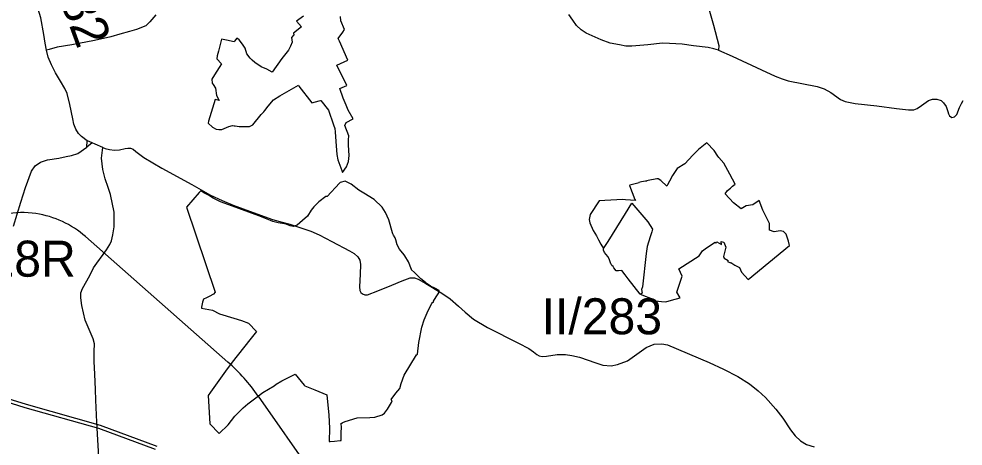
# Model space of a CAD drawing. Extents: x -789162 to -606354, y -1062736 to -945481.
# Drawn here: x -677802 to -673868, y -997921 to -996142 of the extents above; entities that cross this region are included whole.
import ezdxf

# ---------------------------------------------------------------- set-up
doc = ezdxf.new("R2010")
doc.units = 0
for name, color, linetype in [('_SIRSI VZTAHY_ELEKTRICKE VEDENI VN 110 kV S', 7, 'Continuous'), ('_SIRSI VZTAHY_OP vodnich zdroju II stupne', 7, 'Continuous'), ('_SIRSI VZTAHY_SILNICE I a II TRIDY_NAVRH POPIS', 7, 'Continuous'), ('_SIRSI VZTAHY_SILNICE I a II TRIDY_STAV POPIS', 7, 'Continuous'), ('_SIRSI VZTAHY_SILNICE II TRIDY_REZERVA', 7, 'Continuous'), ('_SIRSI VZTAHY_SILNICE II TRIDY_STAV', 7, 'Continuous'), ('_SIRSI VZTAHY_SILNICE III TRIDY_STAV', 7, 'Continuous')]:
    doc.layers.add(name, color=color, linetype=linetype)

msp = doc.modelspace()

# ---------------------------------------------------------------- linework, layer by layer
at = {"layer": '_SIRSI VZTAHY_ELEKTRICKE VEDENI VN 110 kV S'}
for points in [[(-677232.9, -997936.1), (-677468.1, -997848), (-677775.7, -997761.4), (-677992.7, -997693.8)], [(-677232.9, -997936.1), (-677468.1, -997848), (-677775.7, -997761.4), (-677992.7, -997693.8)], [(-677988.2, -997679.5), (-677771.4, -997747), (-677463.4, -997833.7), (-677227.6, -997922.1)], [(-677988.2, -997679.5), (-677771.4, -997747), (-677463.4, -997833.7), (-677227.6, -997922.1)]]:
    msp.add_lwpolyline(points, dxfattribs=at)
at = {"layer": '_SIRSI VZTAHY_OP vodnich zdroju II stupne'}
msp.add_lwpolyline([(-676616.6, -996129.9), (-676644.8, -996151.4), (-676624.1, -996174.7), (-676657.2, -996201.4), (-676656, -996208.3), (-676666.3, -996218.5), (-676662.5, -996238.6), (-676670.7, -996255.3), (-676678.4, -996271.6), (-676706.5, -996307), (-676746.1, -996363), (-676768.9, -996351), (-676791.9, -996341.8), (-676818.5, -996322.7), (-676830, -996314.1), (-676837.8, -996304.7), (-676851.5, -996287.2), (-676859.2, -996263.7), (-676870.2, -996246.3), (-676883.8, -996228.9), (-676893.3, -996221.7), (-676902.8, -996234.6), (-676905.2, -996237.1), (-676936.2, -996230.6), (-676957.7, -996225.9), (-676970.7, -996275.7), (-676975.3, -996295.5), (-676977.3, -996307.6), (-676957.7, -996328.5), (-676986.3, -996374), (-676997.7, -996392.1), (-676996.7, -996409.5), (-676992.8, -996415.4), (-676983, -996430.6), (-676978.4, -996460.2), (-676967.6, -996481.1), (-676984.5, -996476.7), (-677011.8, -996568.2), (-677013.8, -996576.5), (-676994.8, -996593), (-676979.5, -996601), (-676968.1, -996602.9), (-676956.6, -996601.9), (-676926.8, -996589.5), (-676911.8, -996585.2), (-676904.2, -996586.5), (-676900, -996587.5), (-676883.7, -996589.2), (-676874.3, -996590.1), (-676840.3, -996590.1), (-676826.7, -996583.1), (-676792.5, -996539.6), (-676780.8, -996528.2), (-676776.7, -996522.7), (-676763.7, -996505), (-676740.5, -996478.3), (-676714.3, -996462.1), (-676637.1, -996417.3), (-676635.4, -996421.9), (-676580.6, -996490.9), (-676550.8, -996483.5), (-676545.6, -996481.9), (-676543.1, -996481.2), (-676511.8, -996521.8), (-676490.5, -996582.4), (-676485.3, -996598.8), (-676484.1, -996612.2), (-676480.8, -996652.9), (-676477, -996706.6), (-676473.1, -996728.2), (-676456.4, -996772.8), (-676453.6, -996781.9), (-676436.8, -996757.4), (-676429, -996736), (-676426.1, -996710.5), (-676427.9, -996667.5), (-676428, -996644.9), (-676427.1, -996628.3), (-676443.5, -996586.4), (-676437.6, -996572.8), (-676408.8, -996558.1), (-676429.9, -996521.3), (-676438.6, -996500.8), (-676450.5, -996471.3), (-676464.5, -996432.2), (-676435.1, -996418.6), (-676476.5, -996333.9), (-676430.9, -996313.8), (-676466, -996234.2), (-676471.5, -996222.8), (-676452.5, -996196.6), (-676444.6, -996185.3), (-676460, -996149.7), (-676462.4, -996132)], dxfattribs=at)
for points in [[(-675143.8, -996808.5), (-675180.1, -996815.3), (-675184.9, -996816.5), (-675187.5, -996817.1), (-675191.1, -996817.4), (-675207.8, -996821), (-675218.5, -996823.1), (-675217, -996824.6), (-675256.2, -996834.8), (-675258.4, -996835.4), (-675235.1, -996894.6), (-675233.3, -996898.6), (-675274.8, -996894.9), (-675286.2, -996893.8), (-675359.9, -996898.1), (-675384.6, -996899.3), (-675421, -996956.1), (-675426.2, -996977.8), (-675422.8, -996990.9), (-675409, -997022.8), (-675394.8, -997045.3), (-675386.6, -997061.9), (-675377.6, -997080.4), (-675365.6, -997098.3), (-675347.1, -997069.1), (-675274.4, -996952.3), (-675247.6, -996909.5), (-675181.9, -996987.7), (-675161.3, -997017), (-675165.1, -997028.8), (-675171.6, -997050.1), (-675183.6, -997089.6), (-675187.8, -997119.6), (-675203.2, -997257.9), (-675207.5, -997268.6), (-675204.3, -997283.6), (-675212.9, -997288.1), (-675156.6, -997310.1), (-675158.8, -997316.4), (-675149.8, -997316), (-675124.8, -997318.9), (-675106.2, -997319.8), (-675083, -997313.6), (-675047, -997303.7), (-675060.1, -997279.5), (-675038.2, -997213.9), (-675052.5, -997182.6), (-674967.2, -997129.2), (-674953.7, -997108.4), (-674936.6, -997095.4), (-674900.4, -997071.6), (-674897.4, -997076.1), (-674893.4, -997070.8), (-674874.9, -997081.5), (-674876, -997068.4), (-674865.4, -997071.6), (-674856, -997093.1), (-674865.5, -997131.9), (-674862.8, -997138.4), (-674847, -997148.6), (-674848.9, -997152.1), (-674837.2, -997158.1), (-674835.7, -997156.5), (-674818.8, -997168.1), (-674800.1, -997177.3), (-674790.6, -997196.7), (-674763.9, -997227.9), (-674591.1, -997085.6), (-674595, -997067), (-674605.6, -997037.9), (-674616.1, -997027.6), (-674629.7, -997024.8), (-674655.6, -997028.1), (-674673.8, -997022.3), (-674675.1, -996993.8), (-674692.7, -996957.2), (-674702.6, -996938.4), (-674717, -996898.1), (-674744.4, -996915.7), (-674772.1, -996919.8), (-674792.3, -996933.3), (-674824, -996907.7), (-674859.6, -996870.2), (-674849.8, -996856.5), (-674837.6, -996846.1), (-674828.7, -996837.8), (-674817.3, -996830.2), (-674840.3, -996787.9), (-674864.8, -996742.8), (-674885.9, -996718.7), (-674889.6, -996713.4), (-674905.2, -996689.8), (-674936.1, -996657.3), (-674955.9, -996674.8), (-674970.2, -996685.9), (-674993.6, -996708.9), (-675027.8, -996745.7), (-675059.2, -996765.1), (-675078.1, -996793.5), (-675090.9, -996817.8), (-675099.1, -996833.2), (-675102.4, -996838.9), (-675126.8, -996814.9), (-675138.6, -996807.6)], [(-676659.4, -997006.7), (-676671.3, -997003.4), (-676685, -996998.5), (-676692.3, -996995.8), (-676695.3, -996995.8), (-676721.2, -996990.7), (-676738, -996987.3), (-676744.3, -996985.8), (-676753.8, -996981.5), (-676774.2, -996973.8), (-676777.4, -996971.9), (-676802.7, -996961.6), (-676885, -996931.9), (-676961.2, -996903.1), (-676978.1, -996895.9), (-676992.4, -996887.9), (-677011.6, -996876.2), (-677030.7, -996866.4), (-677043.6, -996858.4), (-677050.2, -996865.4), (-677102.9, -996926.2), (-676984.4, -997280), (-676991.3, -997287.9), (-677008.6, -997298.7), (-677019.4, -997303.2), (-677031.9, -997309.7), (-677037.4, -997321.1), (-677040, -997336), (-677040.9, -997342), (-677040.3, -997346.6), (-676995.6, -997355.2), (-676966.1, -997370.6), (-676952.3, -997375.1), (-676874, -997397.8), (-676845.4, -997409.4), (-676811.4, -997443.8), (-676839.8, -997478.7), (-676913.6, -997571.8), (-676940.6, -997609.6), (-677003.8, -997696.9), (-677012.9, -997710.4), (-677006.8, -997828.5), (-676967.4, -997869.2), (-676929.9, -997832.5), (-676902.1, -997796.6), (-676866.7, -997761.8), (-676847.7, -997745.7), (-676808.9, -997715.7), (-676786, -997698.2), (-676738.4, -997669.9), (-676729.5, -997663.7), (-676706.5, -997648.8), (-676695.8, -997644.4), (-676650.7, -997621.9), (-676612.9, -997667.1), (-676610.5, -997669.8), (-676569.2, -997686.4), (-676518.8, -997707.4), (-676511, -997792.8), (-676507.7, -997846.7), (-676509, -997902.8), (-676505.5, -997902.5), (-676486.6, -997900.3), (-676463.1, -997897.8), (-676459.4, -997898.6), (-676458.4, -997863.9), (-676458.2, -997844.8), (-676459.6, -997826.1), (-676456, -997825.6), (-676451.4, -997825), (-676451.6, -997823.1), (-676441.8, -997818.9), (-676392.2, -997803.4), (-676340.1, -997802.8), (-676318.1, -997801.2), (-676288.2, -997791.4), (-676277.9, -997784.1), (-676265.5, -997768.1), (-676249.9, -997739.9), (-676246.9, -997732.4), (-676250.2, -997726.5), (-676231.1, -997700.9), (-676215, -997681), (-676208.4, -997660.1), (-676196, -997625.5), (-676145, -997540.4), (-676141.6, -997537.9), (-676135.5, -997489.8), (-676123.1, -997425.3), (-676112.8, -997394.8), (-676096.6, -997356.3), (-676081.3, -997327.7), (-676078, -997322.8), (-676074.5, -997321.9), (-676074, -997317), (-676063.2, -997299.4), (-676052.8, -997283.3), (-676051.4, -997273.1), (-676066.6, -997265.2), (-676086.3, -997254.9), (-676104.5, -997242.7), (-676107.9, -997240.3), (-676126.6, -997224.8), (-676143.3, -997208), (-676150.4, -997201.5), (-676153.9, -997197.7), (-676165.7, -997186.3), (-676166.4, -997185.5), (-676178.5, -997153.4), (-676193.5, -997128.7), (-676196, -997124.9), (-676216.2, -997100.4), (-676226.4, -997082.4), (-676230.8, -997062.6), (-676233.8, -997054.2), (-676241, -997042.1), (-676244, -997036.9), (-676245.1, -997033.3), (-676260.1, -996979.1), (-676274.3, -996948.8), (-676287.8, -996925.7), (-676321.4, -996894), (-676364.8, -996867.3), (-676385, -996855.1), (-676417.6, -996829.6), (-676442.6, -996817.9), (-676463.1, -996823.8), (-676466.6, -996826.3), (-676517.6, -996881.2), (-676522.8, -996880.8), (-676552.6, -996903.1), (-676560.2, -996911.6), (-676573, -996924), (-676584.4, -996938.5), (-676598.8, -996963.7), (-676620.2, -996981.3), (-676642.6, -997000.5)], [(-675247.6, -996909.5), (-675181.9, -996987.7), (-675161.3, -997017), (-675165.1, -997028.8), (-675171.6, -997050.1), (-675183.6, -997089.6), (-675187.8, -997119.6), (-675203.2, -997257.9), (-675207.5, -997268.6), (-675204.3, -997283.6), (-675212.9, -997288.1), (-675263.1, -997224.7), (-675276.1, -997208.5), (-675289.7, -997189.7), (-675302.9, -997191.6), (-675313, -997191.6), (-675322.5, -997178.7), (-675326.2, -997173.6), (-675332, -997169.4), (-675334.7, -997163.7), (-675335.8, -997161.8), (-675342.2, -997141.6), (-675348.2, -997130.9), (-675361.7, -997114.4), (-675366.6, -997105.1), (-675365.6, -997098.3), (-675347.1, -997069.1), (-675274.4, -996952.3)]]:
    msp.add_lwpolyline(points, close=True, dxfattribs=at)
at = {"layer": '_SIRSI VZTAHY_SILNICE II TRIDY_REZERVA'}
for points in [[(-677730.5, -996952.9), (-677730.5, -996952.9)], [(-677523.6, -997048.7), (-676931.3, -997571)], [(-676804.7, -997712.8), (-676346.4, -998368.6)]]:
    msp.add_lwpolyline(points, dxfattribs=at)
for centre, radius, start, end in [((-677788.2, -997348.7), 400, 81.7109, 118.8536), ((-677788.2, -997348.7), 400, 48.5925, 81.7109), ((-677460.5, -998171.1), 800, 34.9487, 48.5925)]:
    msp.add_arc(centre, radius, start, end, dxfattribs=at)
at = {"layer": '_SIRSI VZTAHY_SILNICE II TRIDY_STAV'}
for points in [[(-677687.1, -996271.9), (-677691.9, -996242.6), (-677697.5, -996206.5), (-677710, -996137.8), (-677727.7, -996079.2), (-677749.3, -996016.6), (-677769.2, -995978.5), (-677811.5, -995911.6), (-677848.5, -995860.4), (-677905.4, -995773.2), (-677976.3, -995663.5), (-678050.5, -995540.8), (-678139.9, -995391.7), (-678174.2, -995336.8), (-678219.8, -995288.5), (-678246.5, -995260.2)], [(-677517.1, -996649.2), (-677540.9, -996631.8), (-677553.1, -996618.9), (-677564.9, -996600.4), (-677572.3, -996579.9), (-677577.1, -996557.9), (-677589.5, -996498.8), (-677600.4, -996452.3), (-677610, -996431), (-677627.7, -996400.9), (-677649.4, -996366.3), (-677666.2, -996333), (-677679.5, -996300.9), (-677687.1, -996271.9)], [(-677516.5, -996649.5), (-677517.1, -996649.2)], [(-677496, -996658.3), (-677516.5, -996649.5)], [(-677468.7, -997965.4), (-677473.1, -997895.1), (-677476.3, -997821.6), (-677481.1, -997729.6), (-677482.8, -997686.1), (-677485.5, -997621.8), (-677488.3, -997568.6), (-677487.9, -997527.2), (-677486.3, -997495.9), (-677491.9, -997475), (-677525.6, -997396.2), (-677539.8, -997335.3), (-677543.2, -997303.6), (-677543.7, -997282.3), (-677537.3, -997264.2), (-677506.6, -997210.1), (-677490.3, -997179.1), (-677477.5, -997159.9), (-677450.5, -997122.6), (-677436.4, -997103.6), (-677422.5, -997081.5), (-677416.5, -997066.6), (-677411, -997041.8), (-677405.4, -997008.2), (-677404.4, -996982.7), (-677405, -996946.6), (-677420.1, -996872.7), (-677429.3, -996843.8), (-677442.1, -996808), (-677452.6, -996769.5), (-677457.8, -996721.7), (-677452, -996678)], [(-677452, -996678), (-677483.9, -996663.2), (-677496, -996658.3)], [(-677452, -996678), (-677442.7, -996681.8), (-677424.7, -996685.9), (-677403.3, -996688.1), (-677382.1, -996686.5), (-677359.1, -996682.2), (-677347.2, -996680.3), (-677337.2, -996680.4), (-677325.5, -996684.7), (-677313.9, -996693.6), (-677281.5, -996718.5), (-677206.1, -996763), (-677081.4, -996831.4), (-677003.4, -996875.6), (-676955.4, -996898.5), (-676908.5, -996918), (-676810.3, -996953.5), (-676744.8, -996977.1), (-676705.3, -996987.9), (-676672.3, -996996.6), (-676640, -997007.7), (-676585.7, -997026.5), (-676551.1, -997041.6), (-676498.6, -997068.4), (-676423.8, -997107.8), (-676405.1, -997118.7), (-676389.7, -997132.4), (-676381.2, -997147.4), (-676378.8, -997164.4), (-676380.4, -997204.6), (-676383.3, -997257.2), (-676381.8, -997273.1), (-676377.5, -997280.8), (-676370.6, -997287.2), (-676361.1, -997291.4), (-676349.7, -997290.8), (-676306.7, -997275.1), (-676248.4, -997250.7), (-676204.2, -997233), (-676171.9, -997220.6), (-676154, -997220.4), (-676138.6, -997226), (-676106.9, -997244.3), (-676039.8, -997284.1), (-676005.5, -997307.8), (-675970.1, -997337.9), (-675942.6, -997363.2), (-675907.4, -997393), (-675849.5, -997427.1), (-675720.6, -997491.8), (-675676.6, -997514.4), (-675658.1, -997528.4), (-675643.8, -997539.8), (-675634.3, -997545.1), (-675621.3, -997547.5), (-675603.1, -997547), (-675559.2, -997539.9), (-675524.2, -997540.2), (-675497.8, -997543.3), (-675466.3, -997550.4), (-675398.3, -997573.9), (-675369.5, -997583.7), (-675334, -997586.9), (-675307.1, -997581.4), (-675266.4, -997565.6), (-675188.7, -997510.4), (-675154.5, -997497.2), (-675123.6, -997494.9), (-675099, -997499.5), (-674926.4, -997572.4), (-674866.2, -997600.5), (-674806.1, -997630.9), (-674757.6, -997662.2), (-674721.8, -997690.6), (-674690.6, -997719.3), (-674648.5, -997766.9), (-674618.8, -997805.4), (-674587.1, -997853.2), (-674567.2, -997879), (-674545.7, -997899.2), (-674520.1, -997914.6), (-674488.6, -997924)]]:
    msp.add_lwpolyline(points, dxfattribs=at)
at = {"layer": '_SIRSI VZTAHY_SILNICE III TRIDY_STAV'}
for points in [[(-674945.6, -996033.9), (-674907.4, -996167.9), (-674885.4, -996252.2), (-674886.6, -996272.2)], [(-677230.7, -996124), (-677255.5, -996154.5), (-677272.6, -996170), (-677311.9, -996185.7), (-677340.8, -996193.5), (-677380.6, -996205.4), (-677418.7, -996216.8), (-677486.8, -996231.1), (-677580.7, -996249.1), (-677642.4, -996259.8), (-677675.9, -996268.8), (-677687.1, -996271.9)], [(-674886.6, -996272.2), (-674906.9, -996266.1), (-674930.4, -996261.3), (-674990.8, -996253.3), (-675038.7, -996247.5), (-675090.5, -996243.9), (-675119.9, -996243), (-675181.1, -996249.6), (-675248, -996255.4), (-675272.7, -996255.1), (-675300, -996250.3), (-675338.1, -996242.5), (-675375.6, -996228.8), (-675438.1, -996200.5), (-675459, -996186.8), (-675478.8, -996169.1), (-675494.4, -996146.8), (-675511.1, -996123.1)], [(-674886.6, -996272.2), (-674829.7, -996297.1), (-674708.2, -996353.9), (-674650.4, -996380), (-674622.1, -996391.3), (-674596.1, -996399.6), (-674476.1, -996423.7), (-674446.3, -996432.3), (-674418.9, -996448.8), (-674378.3, -996478), (-674359.1, -996486.4), (-674318.2, -996493.4), (-674227.2, -996503.5), (-674145.6, -996514.5), (-674095.7, -996519.9), (-674073.7, -996520.6), (-674059, -996514.9), (-674041.4, -996501.8), (-674011.4, -996481.9), (-673995.5, -996476.1), (-673978, -996475.4), (-673959.7, -996481.9), (-673950.1, -996490.8), (-673938.9, -996506.9), (-673931.1, -996526.9), (-673928.4, -996536.6), (-673924, -996546), (-673915.1, -996552), (-673904, -996550.1), (-673894, -996540.4), (-673882.6, -996511.1), (-673875.1, -996493.9), (-673867.1, -996481.8)], [(-677518.3, -996675.3), (-677517.1, -996649.2)], [(-677824, -997004.5), (-677793.9, -996904.9), (-677774.5, -996843.9), (-677749.7, -996775.3), (-677734.2, -996754), (-677712.3, -996738.5), (-677683.2, -996728.9), (-677635.7, -996721.2), (-677604.1, -996715.4), (-677582.6, -996711.3), (-677556.7, -996702.3), (-677518.3, -996675.3)], [(-677496, -996658.3), (-677518.3, -996675.3)]]:
    msp.add_lwpolyline(points, dxfattribs=at)

# ---------------------------------------------------------------- texts
at = {"layer": '_SIRSI VZTAHY_SILNICE I a II TRIDY_NAVRH POPIS'}
msp.add_text('D18R', height=150, dxfattribs=at).set_placement((-678077.4, -997215.5))
at = {"layer": '_SIRSI VZTAHY_SILNICE I a II TRIDY_STAV POPIS'}
msp.add_text('II/282', height=150, rotation=290.0248, dxfattribs=at).set_placement((-677727.2, -995800))
msp.add_text('II/283', height=150, dxfattribs=at).set_placement((-675623.9, -997455.5))

doc.saveas('drawing.dxf')
